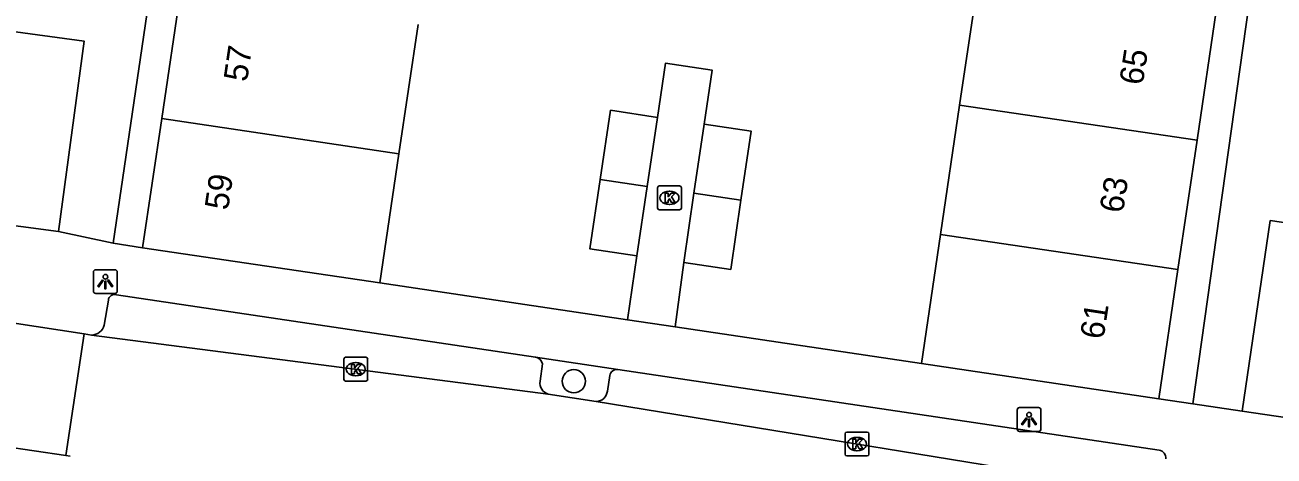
# Model space of a CAD drawing. Extents: x 164150 to 165261, y 382513 to 383432.
# Drawn here: x 164422.8 to 164475.2, y 383286.6 to 383304.8 of the extents above; entities that cross this region are included whole.
import ezdxf

# ---------------------------------------------------------------- set-up
doc = ezdxf.new("R2010")
doc.units = 0
for name, color, linetype in [('IMGEO_Boom', 7, 'Continuous'), ('IMGEO_Kolk', 7, 'Continuous'), ('IMGEO_Lichtpunt', 7, 'Continuous'), ('IMGEO_Muur', 7, 'Continuous'), ('IMGEO_Pand', 7, 'Continuous'), ('IMGEO_Pand_nummerreeks', 7, 'Continuous'), ('IMGEO_Parkeervlak_open', 7, 'Continuous'), ('IMGEO_Rijbaan_lokaal_open', 7, 'Continuous'), ('IMGEO_Voetpad_open', 7, 'Continuous')]:
    doc.layers.add(name, color=color, linetype=linetype)

msp = doc.modelspace()

# ---------------------------------------------------------------- linework, layer by layer
at = {"layer": 'IMGEO_Boom'}
msp.add_circle((164445.836, 383289.792), 0.489, dxfattribs=at)
at = {"layer": 'IMGEO_Kolk'}
for p, q in [((164449.426, 383297.998), (164450.278, 383297.998)), ((164449.351, 383297.072), (164449.351, 383297.924)), ((164449.839, 383297.778), (164449.864, 383297.778)), ((164450.352, 383297.924), (164450.352, 383297.072)), ((164450.278, 383296.998), (164449.426, 383296.998)), ((164449.862, 383297.218), (164449.837, 383297.218)), ((164436.178, 383289.872), (164436.178, 383290.724)), ((164436.253, 383290.798), (164437.105, 383290.798)), ((164437.179, 383290.724), (164437.179, 383289.872)), ((164436.666, 383290.578), (164436.691, 383290.578)), ((164437.105, 383289.798), (164436.253, 383289.798)), ((164436.689, 383290.018), (164436.664, 383290.018)), ((164457.228, 383286.729), (164457.228, 383287.581)), ((164457.303, 383287.655), (164458.155, 383287.655)), ((164458.229, 383287.581), (164458.229, 383286.729)), ((164457.716, 383287.435), (164457.741, 383287.435)), ((164458.155, 383286.655), (164457.303, 383286.655)), ((164457.739, 383286.875), (164457.714, 383286.875))]:
    msp.add_line(p, q, dxfattribs=at)
for points in [[(164449.426, 383297.998), (164450.278, 383297.998)], [(164449.351, 383297.072), (164449.351, 383297.924)], [(164449.672, 383297.698), (164449.795, 383297.698), (164449.795, 383297.547), (164449.925, 383297.698), (164450.089, 383297.698), (164449.943, 383297.547), (164450.096, 383297.298), (164449.944, 383297.298), (164449.859, 383297.462), (164449.795, 383297.395), (164449.795, 383297.298), (164449.672, 383297.298), (164449.672, 383297.698)], [(164450.352, 383297.924), (164450.352, 383297.072)], [(164450.278, 383296.998), (164449.426, 383296.998)], [(164436.178, 383289.872), (164436.178, 383290.724)], [(164436.253, 383290.798), (164437.105, 383290.798)], [(164437.179, 383290.724), (164437.179, 383289.872)], [(164436.499, 383290.498), (164436.622, 383290.498), (164436.622, 383290.347), (164436.752, 383290.498), (164436.916, 383290.498), (164436.77, 383290.347), (164436.923, 383290.098), (164436.771, 383290.098), (164436.686, 383290.262), (164436.622, 383290.195), (164436.622, 383290.098), (164436.499, 383290.098), (164436.499, 383290.498)], [(164437.105, 383289.798), (164436.253, 383289.798)], [(164457.228, 383286.729), (164457.228, 383287.581)], [(164457.303, 383287.655), (164458.155, 383287.655)], [(164458.229, 383287.581), (164458.229, 383286.729)], [(164457.549, 383287.355), (164457.672, 383287.355), (164457.672, 383287.204), (164457.802, 383287.355), (164457.966, 383287.355), (164457.82, 383287.204), (164457.973, 383286.955), (164457.821, 383286.955), (164457.736, 383287.119), (164457.672, 383287.052), (164457.672, 383286.955), (164457.549, 383286.955), (164457.549, 383287.355)], [(164458.155, 383286.655), (164457.303, 383286.655)]]:
    msp.add_lwpolyline(points, dxfattribs=at)
for centre, start, end in [((164449.428, 383297.922), 91.552, 178.448), ((164449.428, 383297.922), 91.552, 178.448), ((164450.276, 383297.922), 1.552, 88.448), ((164450.276, 383297.922), 1.552, 88.448), ((164449.428, 383297.074), 181.552, 268.448), ((164449.428, 383297.074), 181.552, 268.448), ((164450.276, 383297.074), 271.552, 358.448), ((164450.276, 383297.074), 271.552, 358.448), ((164436.255, 383290.722), 91.552, 178.448), ((164436.255, 383290.722), 91.552, 178.448), ((164437.103, 383290.722), 1.552, 88.448), ((164437.103, 383290.722), 1.552, 88.448), ((164436.255, 383289.874), 181.552, 268.448), ((164436.255, 383289.874), 181.552, 268.448), ((164437.103, 383289.874), 271.552, 358.448), ((164437.103, 383289.874), 271.552, 358.448), ((164457.305, 383287.579), 91.552, 178.448), ((164457.305, 383287.579), 91.552, 178.448), ((164458.153, 383287.579), 1.552, 88.448), ((164458.153, 383287.579), 1.552, 88.448), ((164457.305, 383286.731), 181.552, 268.448), ((164457.305, 383286.731), 181.552, 268.448), ((164458.153, 383286.731), 271.552, 358.448), ((164458.153, 383286.731), 271.552, 358.448)]:
    msp.add_arc(centre, 0.0765, start, end, dxfattribs=at)
for centre, major_axis, ratio, start_param, end_param in [((164449.838, 383297.498), (-0.387, 0.002), 0.722429, 4.712389, 7.853982), ((164449.863, 383297.498), (-0.39, 0.002), 0.717154, 1.570796, 4.712389), ((164436.665, 383290.298), (-0.387, 0.002), 0.722429, 4.712389, 7.853982), ((164436.69, 383290.298), (-0.39, 0.002), 0.717154, 1.570796, 4.712389), ((164457.715, 383287.155), (-0.387, 0.002), 0.722429, 4.712389, 7.853982), ((164457.74, 383287.155), (-0.39, 0.002), 0.717154, 1.570796, 4.712389)]:
    msp.add_ellipse(centre, major_axis=major_axis, ratio=ratio, start_param=start_param, end_param=end_param, dxfattribs=at)
at = {"layer": 'IMGEO_Lichtpunt'}
for p, q in [((164425.666, 383294.385), (164425.666, 383293.578)), ((164425.666, 383294.385), (164425.666, 383293.578)), ((164426.568, 383294.48), (164425.76, 383294.48)), ((164426.568, 383294.48), (164425.76, 383294.48)), ((164426.662, 383293.578), (164426.662, 383294.385)), ((164426.662, 383293.578), (164426.662, 383294.385)), ((164425.76, 383293.484), (164426.568, 383293.484)), ((164425.76, 383293.484), (164426.568, 383293.484)), ((164464.454, 383288.588), (164464.454, 383287.781)), ((164464.454, 383288.588), (164464.454, 383287.781)), ((164465.356, 383288.683), (164464.548, 383288.683)), ((164465.356, 383288.683), (164464.548, 383288.683)), ((164465.45, 383287.781), (164465.45, 383288.588)), ((164465.45, 383287.781), (164465.45, 383288.588)), ((164464.548, 383287.687), (164465.356, 383287.687)), ((164464.548, 383287.687), (164465.356, 383287.687))]:
    msp.add_line(p, q, dxfattribs=at)
for points in [[(164426.04, 383294.049), (164426.079, 383294.021), (164425.891, 383293.759), (164425.853, 383293.786), (164426.04, 383294.049)], [(164426.142, 383294.001), (164426.189, 383294.001), (164426.189, 383293.679), (164426.142, 383293.679), (164426.142, 383294.001)], [(164426.252, 383294.021), (164426.29, 383294.048), (164426.477, 383293.786), (164426.438, 383293.758), (164426.252, 383294.021)], [(164464.828, 383288.252), (164464.867, 383288.224), (164464.679, 383287.962), (164464.641, 383287.989), (164464.828, 383288.252)], [(164464.93, 383288.204), (164464.977, 383288.204), (164464.977, 383287.882), (164464.93, 383287.882), (164464.93, 383288.204)], [(164465.04, 383288.224), (164465.078, 383288.251), (164465.265, 383287.989), (164465.226, 383287.961), (164465.04, 383288.224)]]:
    msp.add_lwpolyline(points, dxfattribs=at)
for centre in [(164426.165, 383294.183), (164464.953, 383288.386)]:
    msp.add_circle(centre, 0.0994, dxfattribs=at)
for centre, start, end in [((164425.76, 383294.385), 90, 180), ((164425.76, 383294.385), 90, 180), ((164426.568, 383294.385), 0, 90), ((164426.568, 383294.385), 0, 90), ((164425.76, 383293.578), 180, 270), ((164425.76, 383293.578), 180, 270), ((164426.568, 383293.578), 270, 0), ((164426.568, 383293.578), 270, 360), ((164464.548, 383288.588), 90, 180), ((164464.548, 383288.588), 90, 180), ((164465.356, 383288.588), 0, 90), ((164465.356, 383288.588), 0, 90), ((164464.548, 383287.781), 180, 270), ((164464.548, 383287.781), 180, 270), ((164465.356, 383287.781), 270, 0), ((164465.356, 383287.781), 270, 360)]:
    msp.add_arc(centre, 0.0946, start, end, dxfattribs=at)
at = {"layer": 'IMGEO_Muur'}
for points in [[(164437.69, 383293.926), (164448.087, 383292.378)], [(164450.094, 383292.073), (164460.431, 383290.535)]]:
    msp.add_lwpolyline(points, dxfattribs=at)
at = {"layer": 'IMGEO_Pand'}
for points in [[(164462.844, 383306.829), (164462.039, 383301.397)], [(164429.339, 383306.26), (164428.533, 383300.829)], [(164472.01, 383299.92), (164472.815, 383305.352)], [(164438.495, 383299.35), (164439.302, 383304.782)], [(164449.354, 383300.881), (164447.383, 383301.178), (164446.945, 383298.268)], [(164462.039, 383301.397), (164461.235, 383295.965)], [(164462.039, 383301.397), (164472.01, 383299.92)], [(164428.533, 383300.829), (164427.728, 383295.405)], [(164438.495, 383299.35), (164428.533, 383300.829)], [(164449.354, 383300.881), (164448.916, 383297.971)], [(164450.879, 383297.692), (164451.308, 383300.596)], [(164452.855, 383297.4), (164453.283, 383300.304), (164451.308, 383300.596)], [(164472.01, 383299.92), (164471.206, 383294.489)], [(164437.69, 383293.926), (164438.495, 383299.35)], [(164446.945, 383298.268), (164446.508, 383295.358), (164448.479, 383295.061)], [(164446.945, 383298.268), (164448.916, 383297.971)], [(164448.916, 383297.971), (164448.479, 383295.061)], [(164450.45, 383294.787), (164450.879, 383297.692)], [(164452.855, 383297.4), (164450.879, 383297.692)], [(164450.45, 383294.787), (164452.426, 383294.495), (164452.855, 383297.4)], [(164461.235, 383295.965), (164460.431, 383290.535)], [(164471.206, 383294.489), (164461.235, 383295.965)], [(164427.728, 383295.405), (164437.69, 383293.926)], [(164470.402, 383289.058), (164471.206, 383294.489)], [(164460.431, 383290.535), (164470.402, 383289.058)]]:
    msp.add_lwpolyline(points, dxfattribs=at)
at = {"layer": 'IMGEO_Parkeervlak_open'}
for points in [[(164444.526, 383290.52), (164444.423, 383289.794)], [(164447.342, 383290.04), (164447.244, 383289.378)]]:
    msp.add_lwpolyline(points, dxfattribs=at)
for centre, radius, start, end in [((164444.164, 383290.438), 0.371, 12.6879, 81.0073), ((164447.663, 383289.964), 0.33, 85.7052, 166.6443), ((164444.897, 383289.714), 0.481, 170.4149, 253.7857), ((164446.767, 383289.419), 0.479, 271.7297, 355.0915)]:
    msp.add_arc(centre, radius, start, end, dxfattribs=at)
at = {"layer": 'IMGEO_Rijbaan_lokaal_open'}
for points in [[(164425.275, 383291.79), (164416.557, 383293.116)], [(164424.508, 383286.672), (164425.275, 383291.79)], [(164425.585, 383291.734), (164425.275, 383291.79)], [(164444.763, 383289.252), (164425.585, 383291.734)], [(164446.781, 383288.94), (164444.763, 383289.252)], [(164470.449, 383285.08), (164446.781, 383288.94)], [(164424.508, 383286.672), (164420.5, 383287.261), (164418.535, 383287.549), (164416.317, 383287.875)], [(164424.689, 383286.645), (164424.508, 383286.672)]]:
    msp.add_lwpolyline(points, dxfattribs=at)
at = {"layer": 'IMGEO_Voetpad_open'}
for points in [[(164426.487, 383295.589), (164431.283, 383328.149)], [(164476.423, 383321.531), (164471.832, 383288.847)], [(164419.654, 383296.689), (164420.722, 383304.694), (164425.27, 383304.087), (164424.202, 383296.082)], [(164451.308, 383300.596), (164451.64, 383302.872), (164449.686, 383303.157), (164449.354, 383300.881)], [(164424.202, 383296.082), (164419.654, 383296.689)], [(164473.903, 383288.541), (164475.081, 383296.543), (164479.745, 383295.856), (164478.567, 383287.854)], [(164424.202, 383296.082), (164426.487, 383295.589)], [(164427.728, 383295.405), (164426.487, 383295.589)], [(164448.479, 383295.061), (164448.087, 383292.378)], [(164450.094, 383292.073), (164450.45, 383294.787)], [(164448.087, 383292.378), (164437.69, 383293.926)], [(164444.222, 383290.805), (164426.635, 383293.431)], [(164426.292, 383293.197), (164426.121, 383292.152)], [(164448.087, 383292.378), (164450.094, 383292.073)], [(164460.431, 383290.535), (164450.094, 383292.073)], [(164447.688, 383290.293), (164444.222, 383290.805)], [(164470.417, 383286.896), (164447.688, 383290.293)], [(164470.402, 383289.058), (164471.832, 383288.847)], [(164471.832, 383288.847), (164473.903, 383288.541)], [(164473.903, 383288.541), (164478.567, 383287.854)]]:
    msp.add_lwpolyline(points, dxfattribs=at)
for centre, radius, start, end in [((164426.553, 383293.183), 0.261, 71.6958, 176.909), ((164425.585, 383292.287), 0.553, 270.0088, 345.889), ((164470.373, 383286.577), 0.322, 353.2056, 82.2103)]:
    msp.add_arc(centre, radius, start, end, dxfattribs=at)

# ---------------------------------------------------------------- texts
at = {"layer": 'IMGEO_Pand_nummerreeks'}
for s, rotation, p in [('57', 81.6025, (164432.112, 383302.346)), ('65', 81.234, (164469.723, 383302.203)), ('59', 81.6025, (164431.315, 383296.951)), ('63', 81.234, (164468.894, 383296.828)), ('61', 81.234, (164468.075, 383291.523))]:
    msp.add_text(s, height=1, rotation=rotation, dxfattribs=at).set_placement(p)

doc.saveas('drawing.dxf')
